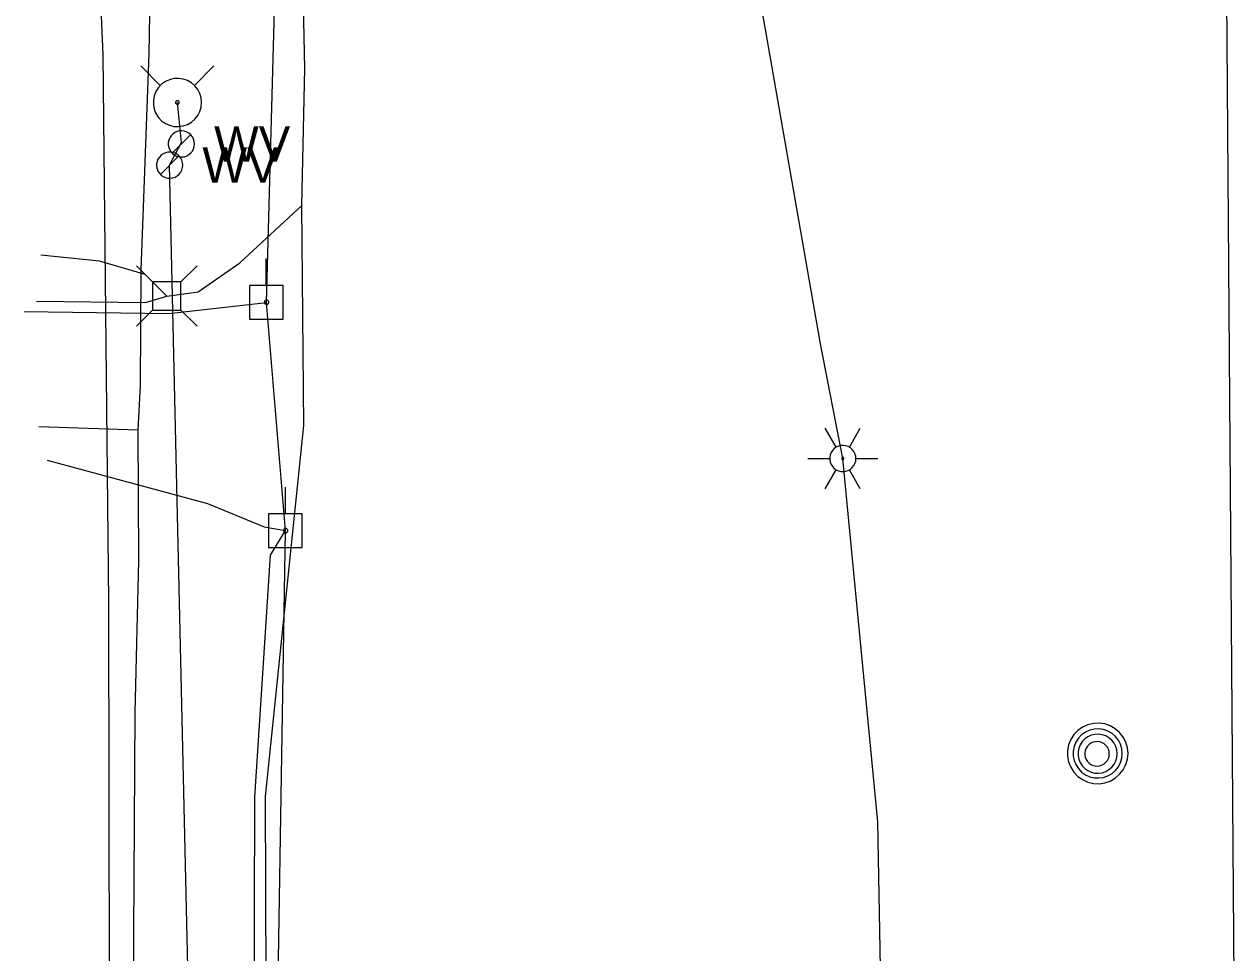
# Model space of a CAD drawing. Extents: x 600849 to 606371, y 330010 to 403088.
# Drawn here: x 602026.7 to 602158.6, y 368230.3 to 368331.3 of the extents above; entities that cross this region are included whole.
import ezdxf

# ---------------------------------------------------------------- set-up
doc = ezdxf.new("R2010")
doc.units = 0
for name, color, linetype in [('E_LTG', 7, 'Continuous'), ('E_UTL_AG_Bold', 7, 'Continuous'), ('E_UTL_E_UG', 7, 'Continuous'), ('E_UTL_EPowerPole', 7, 'Continuous'), ('E_UTL_FO_UG', 7, 'Continuous'), ('E_UTL_G_UG', 7, 'Continuous'), ('E_UTL_MH', 7, 'Continuous'), ('E_UTL_Overhead', 7, 'Continuous'), ('E_UTL_T_UG', 7, 'Continuous'), ('E_UTL_W', 7, 'Continuous'), ('E_UTL_W_UG', 7, 'Continuous'), ('E_UTL_WHydrant', 7, 'Continuous')]:
    doc.layers.add(name, color=color, linetype=linetype)

msp = doc.modelspace()

# ---------------------------------------------------------------- linework, layer by layer
at = {"layer": 'E_LTG'}
for points in [[(602115.11, 368285.3), (602113.92, 368287.36)], [(602116.54, 368285.3), (602117.73, 368287.36)], [(602117.25, 368284.06), (602117.23, 368284.33), (602117.15, 368284.59), (602117.03, 368284.84), (602116.86, 368285.05), (602116.65, 368285.23), (602116.42, 368285.36), (602116.16, 368285.45), (602115.89, 368285.49), (602115.62, 368285.48), (602115.36, 368285.41), (602115.11, 368285.3), (602114.89, 368285.14), (602114.7, 368284.95), (602114.55, 368284.72), (602114.45, 368284.47), (602114.4, 368284.2), (602114.4, 368283.93), (602114.45, 368283.66), (602114.55, 368283.41), (602114.7, 368283.18), (602114.89, 368282.98), (602115.11, 368282.83), (602115.36, 368282.71), (602115.62, 368282.65), (602115.89, 368282.64), (602116.16, 368282.67), (602116.42, 368282.76), (602116.65, 368282.9), (602116.86, 368283.08), (602117.03, 368283.29), (602117.15, 368283.53), (602117.23, 368283.79), (602117.25, 368284.06)], [(602117.25, 368284.06), (602117.23, 368284.33), (602117.15, 368284.59), (602117.03, 368284.84), (602116.86, 368285.05), (602116.65, 368285.23), (602116.42, 368285.36), (602116.16, 368285.45), (602115.89, 368285.49), (602115.62, 368285.48), (602115.36, 368285.41), (602115.11, 368285.3), (602114.89, 368285.14), (602114.7, 368284.95), (602114.55, 368284.72), (602114.45, 368284.47), (602114.4, 368284.2), (602114.4, 368283.93), (602114.45, 368283.66), (602114.55, 368283.41), (602114.7, 368283.18), (602114.89, 368282.98), (602115.11, 368282.83), (602115.36, 368282.71), (602115.62, 368282.65), (602115.89, 368282.64), (602116.16, 368282.67), (602116.42, 368282.76), (602116.65, 368282.9), (602116.86, 368283.08), (602117.03, 368283.29), (602117.15, 368283.53), (602117.23, 368283.79), (602117.25, 368284.06)], [(602117.25, 368284.06), (602117.23, 368284.33), (602117.15, 368284.59), (602117.03, 368284.84), (602116.86, 368285.05), (602116.65, 368285.23), (602116.42, 368285.36), (602116.16, 368285.45), (602115.89, 368285.49), (602115.62, 368285.48), (602115.36, 368285.41), (602115.11, 368285.3), (602114.89, 368285.14), (602114.7, 368284.95), (602114.55, 368284.72), (602114.45, 368284.47), (602114.4, 368284.2), (602114.4, 368283.93), (602114.45, 368283.66), (602114.55, 368283.41), (602114.7, 368283.18), (602114.89, 368282.98), (602115.11, 368282.83), (602115.36, 368282.71), (602115.62, 368282.65), (602115.89, 368282.64), (602116.16, 368282.67), (602116.42, 368282.76), (602116.65, 368282.9), (602116.86, 368283.08), (602117.03, 368283.29), (602117.15, 368283.53), (602117.23, 368283.79), (602117.25, 368284.06)], [(602115.94, 368284.06), (602115.94, 368284.09), (602115.94, 368284.11), (602115.92, 368284.13), (602115.91, 368284.15), (602115.89, 368284.16), (602115.87, 368284.17), (602115.85, 368284.18), (602115.83, 368284.18), (602115.81, 368284.18), (602115.79, 368284.18), (602115.77, 368284.17), (602115.75, 368284.15), (602115.73, 368284.14), (602115.72, 368284.12), (602115.71, 368284.1), (602115.71, 368284.07), (602115.71, 368284.05), (602115.71, 368284.03), (602115.72, 368284.01), (602115.73, 368283.99), (602115.75, 368283.97), (602115.77, 368283.96), (602115.79, 368283.95), (602115.81, 368283.95), (602115.83, 368283.94), (602115.85, 368283.95), (602115.87, 368283.96), (602115.89, 368283.97), (602115.91, 368283.98), (602115.92, 368284), (602115.94, 368284.02), (602115.94, 368284.04), (602115.94, 368284.06)], [(602112.01, 368284.06), (602114.4, 368284.06)], [(602113.92, 368280.76), (602115.11, 368282.83)], [(602117.73, 368280.76), (602116.54, 368282.83)], [(602117.25, 368284.06), (602119.64, 368284.06)]]:
    msp.add_lwpolyline(points, dxfattribs=at)
at = {"layer": 'E_UTL_AG_Bold'}
for points in [[(602040.66, 368303.29), (602038.91, 368305.05)], [(602043.76, 368303.29), (602045.51, 368305.05)], [(602043.76, 368303.29), (602040.66, 368303.29)], [(602040.66, 368303.29), (602040.66, 368300.2)], [(602043.76, 368300.2), (602043.76, 368303.29)], [(602040.66, 368300.2), (602038.91, 368298.45)], [(602040.66, 368300.2), (602043.76, 368300.2)], [(602043.76, 368300.2), (602045.51, 368298.45)]]:
    msp.add_lwpolyline(points, dxfattribs=at)
at = {"layer": 'E_UTL_E_UG'}
for points in [[(602063.62, 367768.81), (602057.04, 367823.28), (602048.82, 367853.83), (602043.14, 367869.22), (602039.3, 367882.31), (602033.93, 367899.89), (602033.03, 367915.58), (602032.85, 367983.69), (602032.6, 367993.25), (602034.38, 368042.58), (602034.61, 368087.2), (602036.4, 368128.48), (602036.06, 368184.31), (602035.9, 368268.45), (602035.28, 368327.99), (602034.44, 368347.59), (602034.75, 368377.79), (602035.59, 368442.38), (602036.65, 368479.27), (602031.91, 368543.82)], [(602051.83, 368177.97), (602068.77, 368178.91), (602104.94, 368180.11), (602120.47, 368178.71), (602120.23, 368212.78), (602119.65, 368244.52), (602115.82, 368284.06), (602113.38, 368296.56), (602102.86, 368356.74), (602097.49, 368400.22), (602096.43, 368407.67), (602096.43, 368424.31), (602097.91, 368459.79), (602098.36, 368508.89), (602098.63, 368509.93)], [(602026.69, 368300.05), (602042.45, 368299.83), (602053.08, 368301.06)], [(602051.83, 368177.97), (602050.75, 368186.69), (602051.72, 368221.41), (602051.8, 368247.21), (602053.51, 368273.53), (602055.16, 368276.21)]]:
    msp.add_lwpolyline(points, dxfattribs=at)
at = {"layer": 'E_UTL_EPowerPole'}
for points in [[(602053.05, 368302.91), (602053.05, 368305.82)], [(602054.89, 368302.91), (602051.21, 368302.91)], [(602051.21, 368302.91), (602051.21, 368299.22)], [(602054.89, 368299.22), (602054.89, 368302.91)], [(602053.32, 368301.06), (602053.32, 368301.11), (602053.3, 368301.15), (602053.28, 368301.19), (602053.25, 368301.23), (602053.22, 368301.26), (602053.18, 368301.28), (602053.14, 368301.3), (602053.09, 368301.3), (602053.05, 368301.3), (602053, 368301.29), (602052.96, 368301.27), (602052.93, 368301.24), (602052.89, 368301.21), (602052.87, 368301.17), (602052.85, 368301.13), (602052.84, 368301.09), (602052.84, 368301.04), (602052.85, 368301), (602052.87, 368300.95), (602052.89, 368300.92), (602052.93, 368300.88), (602052.96, 368300.86), (602053, 368300.84), (602053.05, 368300.83), (602053.09, 368300.83), (602053.14, 368300.83), (602053.18, 368300.85), (602053.22, 368300.87), (602053.25, 368300.9), (602053.28, 368300.94), (602053.3, 368300.98), (602053.32, 368301.02), (602053.32, 368301.06)], [(602051.21, 368299.22), (602054.89, 368299.22)], [(602055.13, 368278.05), (602055.13, 368280.96)], [(602056.97, 368278.05), (602053.29, 368278.05)], [(602053.29, 368278.05), (602053.29, 368274.36)], [(602056.97, 368274.36), (602056.97, 368278.05)], [(602055.4, 368276.21), (602055.4, 368276.26), (602055.38, 368276.3), (602055.36, 368276.34), (602055.33, 368276.38), (602055.3, 368276.41), (602055.26, 368276.43), (602055.22, 368276.44), (602055.17, 368276.45), (602055.13, 368276.45), (602055.08, 368276.44), (602055.04, 368276.42), (602055.01, 368276.39), (602054.97, 368276.36), (602054.95, 368276.32), (602054.93, 368276.28), (602054.92, 368276.23), (602054.92, 368276.19), (602054.93, 368276.15), (602054.95, 368276.1), (602054.97, 368276.06), (602055.01, 368276.03), (602055.04, 368276.01), (602055.08, 368275.99), (602055.13, 368275.98), (602055.17, 368275.97), (602055.22, 368275.98), (602055.26, 368276), (602055.3, 368276.02), (602055.33, 368276.05), (602055.36, 368276.08), (602055.38, 368276.12), (602055.4, 368276.17), (602055.4, 368276.21)], [(602053.29, 368274.36), (602056.97, 368274.36)]]:
    msp.add_lwpolyline(points, dxfattribs=at)
at = {"layer": 'E_UTL_FO_UG'}
msp.add_lwpolyline([(602029.18, 368283.89), (602046.66, 368279.17), (602052.81, 368276.63), (602055.16, 368276.21)], dxfattribs=at)
at = {"layer": 'E_UTL_G_UG'}
for points in [[(602038.62, 368144.1), (602037.43, 368146.16), (602036.17, 368148.99), (602037.69, 368183.72), (602038.58, 368226.28), (602038.77, 368256.42), (602039.18, 368272.97), (602039.09, 368287.15), (602039.36, 368292.01), (602039.42, 368304.58), (602040.29, 368328.1), (602040.63, 368347.43), (602040.79, 368356.26), (602041.08, 368382.58), (602041.26, 368422.12), (602041.55, 368450.67), (602041.34, 368472.06), (602040.31, 368500.65), (602039.52, 368542.31)], [(602039.09, 368287.15), (602028.28, 368287.5)]]:
    msp.add_lwpolyline(points, dxfattribs=at)
at = {"layer": 'E_UTL_MH'}
for points in [[(602146.88, 368251.97), (602146.82, 368252.59), (602146.64, 368253.19), (602146.35, 368253.75), (602145.97, 368254.24), (602145.49, 368254.65), (602144.95, 368254.97), (602144.36, 368255.17), (602143.74, 368255.26), (602143.11, 368255.23), (602142.5, 368255.09), (602141.93, 368254.82), (602141.42, 368254.46), (602140.98, 368254.01), (602140.65, 368253.48), (602140.41, 368252.9), (602140.29, 368252.28), (602140.29, 368251.65), (602140.41, 368251.04), (602140.65, 368250.45), (602140.98, 368249.93), (602141.42, 368249.47), (602141.93, 368249.11), (602142.5, 368248.85), (602143.11, 368248.7), (602143.74, 368248.67), (602144.36, 368248.76), (602144.95, 368248.96), (602145.49, 368249.28), (602145.97, 368249.69), (602146.35, 368250.18), (602146.64, 368250.74), (602146.82, 368251.34), (602146.88, 368251.97)], [(602146.26, 368251.96), (602146.21, 368252.47), (602146.07, 368252.96), (602145.84, 368253.41), (602145.52, 368253.81), (602145.14, 368254.14), (602144.7, 368254.4), (602144.22, 368254.56), (602143.71, 368254.64), (602143.21, 368254.61), (602142.71, 368254.49), (602142.25, 368254.28), (602141.83, 368253.99), (602141.48, 368253.62), (602141.21, 368253.19), (602141.02, 368252.72), (602140.92, 368252.22), (602140.92, 368251.71), (602141.02, 368251.21), (602141.21, 368250.74), (602141.48, 368250.31), (602141.83, 368249.94), (602142.25, 368249.64), (602142.71, 368249.43), (602143.21, 368249.31), (602143.71, 368249.29), (602144.22, 368249.36), (602144.7, 368249.53), (602145.14, 368249.78), (602145.52, 368250.12), (602145.84, 368250.52), (602146.07, 368250.97), (602146.21, 368251.46), (602146.26, 368251.96)], [(602145.7, 368251.93), (602145.66, 368252.34), (602145.55, 368252.72), (602145.36, 368253.08), (602145.11, 368253.4), (602144.81, 368253.67), (602144.46, 368253.87), (602144.07, 368254), (602143.67, 368254.06), (602143.27, 368254.04), (602142.87, 368253.95), (602142.51, 368253.78), (602142.18, 368253.54), (602141.9, 368253.25), (602141.68, 368252.91), (602141.53, 368252.53), (602141.45, 368252.14), (602141.45, 368251.73), (602141.53, 368251.33), (602141.68, 368250.96), (602141.9, 368250.62), (602142.18, 368250.32), (602142.51, 368250.09), (602142.87, 368249.92), (602143.27, 368249.83), (602143.67, 368249.81), (602144.07, 368249.86), (602144.46, 368250), (602144.81, 368250.2), (602145.11, 368250.46), (602145.36, 368250.78), (602145.55, 368251.14), (602145.66, 368251.53), (602145.7, 368251.93)], [(602144.84, 368251.92), (602144.82, 368252.17), (602144.75, 368252.41), (602144.63, 368252.64), (602144.48, 368252.84), (602144.29, 368253), (602144.07, 368253.13), (602143.83, 368253.21), (602143.58, 368253.25), (602143.32, 368253.24), (602143.08, 368253.18), (602142.85, 368253.07), (602142.64, 368252.92), (602142.47, 368252.74), (602142.33, 368252.53), (602142.23, 368252.29), (602142.19, 368252.04), (602142.19, 368251.79), (602142.23, 368251.54), (602142.33, 368251.31), (602142.47, 368251.09), (602142.64, 368250.91), (602142.85, 368250.76), (602143.08, 368250.66), (602143.32, 368250.6), (602143.58, 368250.59), (602143.83, 368250.62), (602144.07, 368250.71), (602144.29, 368250.83), (602144.48, 368251), (602144.63, 368251.2), (602144.75, 368251.42), (602144.82, 368251.67), (602144.84, 368251.92)]]:
    msp.add_lwpolyline(points, dxfattribs=at)
at = {"layer": 'E_UTL_Overhead'}
msp.add_lwpolyline([(602049.62, 366998.37), (602049.43, 367090.32), (602050.33, 367289.54), (602050.21, 367450.04), (602046.65, 367600.38), (602051.29, 367697.52), (602053.8, 367901.24), (602051.89, 368080.89), (602055.16, 368276.21), (602053.08, 368301.06), (602057.62, 368469.75), (602045.39, 368617.17), (602046.06, 368815.09), (602047.67, 369060.69), (602047.72, 369211.87), (602048.36, 369250.01), (602048.54, 369288.25), (602049.4, 369442.5), (602049.76, 369613.32), (602051.08, 369789.61)], dxfattribs=at)
at = {"layer": 'E_UTL_T_UG'}
for points in [[(602051.34, 368009.14), (602051.89, 368080.89), (602055.36, 368086.98), (602053.17, 368186.65), (602052.96, 368247.29), (602057.14, 368287.65), (602056.92, 368311.6), (602057.26, 368326.5), (602055.41, 368414.65), (602056.51, 368455.04), (602056.73, 368477.07), (602056.88, 368545.29), (602056.27, 368673.81), (602055.65, 368695.47), (602057.54, 368813.47), (602059, 368959.42), (602058.48, 369087.55)], [(602028.02, 368301.19), (602039.9, 368301.04), (602042.21, 368301.75), (602045.65, 368302.19), (602050.18, 368305.36), (602056.92, 368311.6)], [(602042.21, 368301.75), (602039.88, 368304.09), (602034.88, 368305.53), (602028.49, 368306.18)]]:
    msp.add_lwpolyline(points, dxfattribs=at)
at = {"layer": 'E_UTL_W'}
for points in [[(602045.23, 368318.3), (602045.2, 368318.57), (602045.13, 368318.83), (602045, 368319.07), (602044.84, 368319.28), (602044.63, 368319.46), (602044.4, 368319.6), (602044.14, 368319.69), (602043.87, 368319.72), (602043.6, 368319.71), (602043.34, 368319.65), (602043.09, 368319.53), (602042.87, 368319.38), (602042.68, 368319.18), (602042.54, 368318.95), (602042.43, 368318.7), (602042.38, 368318.44), (602042.38, 368318.16), (602042.43, 368317.9), (602042.54, 368317.65), (602042.68, 368317.42), (602042.87, 368317.22), (602043.09, 368317.06), (602043.34, 368316.95), (602043.6, 368316.89), (602043.87, 368316.88), (602044.14, 368316.91), (602044.4, 368317), (602044.63, 368317.14), (602044.84, 368317.32), (602045, 368317.53), (602045.13, 368317.77), (602045.2, 368318.03), (602045.23, 368318.3)], [(602042.79, 368317.29), (602044.81, 368319.31)], [(602043.96, 368315.99), (602043.93, 368316.26), (602043.86, 368316.52), (602043.73, 368316.76), (602043.56, 368316.97), (602043.36, 368317.15), (602043.12, 368317.29), (602042.87, 368317.38), (602042.6, 368317.41), (602042.33, 368317.4), (602042.07, 368317.34), (602041.82, 368317.23), (602041.6, 368317.07), (602041.41, 368316.87), (602041.26, 368316.64), (602041.16, 368316.39), (602041.11, 368316.13), (602041.11, 368315.85), (602041.16, 368315.59), (602041.26, 368315.34), (602041.41, 368315.11), (602041.6, 368314.91), (602041.82, 368314.76), (602042.07, 368314.64), (602042.33, 368314.58), (602042.6, 368314.57), (602042.87, 368314.6), (602043.12, 368314.69), (602043.36, 368314.83), (602043.56, 368315.01), (602043.73, 368315.22), (602043.86, 368315.46), (602043.93, 368315.72), (602043.96, 368315.99)], [(602041.52, 368314.98), (602043.54, 368317)]]:
    msp.add_lwpolyline(points, dxfattribs=at)
at = {"layer": 'E_UTL_W_UG'}
for points in [[(602152.75, 366995.85), (602154.04, 367120.41), (602154.82, 367274.91), (602154.85, 367280.06), (602155.51, 367346.25), (602155.3, 367427.76), (602153.59, 367525.35), (602155.62, 367569.03), (602154.98, 367573.69), (602152.27, 367596.21), (602153.25, 367736.28), (602154.14, 367843.75), (602155.2, 367981.06), (602156.64, 368132.29), (602156.41, 368137.78), (602158.61, 368205.69), (602157.53, 368347.32), (602155.12, 368429.53), (602155.41, 368532.9), (602154.38, 368609.08)], [(602046.65, 368138.29), (602046.77, 368140.27), (602045.53, 368184.29), (602042.53, 368315.99), (602043.81, 368318.45), (602043.37, 368322.81)]]:
    msp.add_lwpolyline(points, dxfattribs=at)
at = {"layer": 'E_UTL_WHydrant'}
for points in [[(602041.54, 368324.64), (602039.39, 368326.79)], [(602045.21, 368324.64), (602047.35, 368326.79)], [(602045.99, 368322.81), (602045.95, 368323.31), (602045.81, 368323.78), (602045.58, 368324.23), (602045.27, 368324.62), (602044.89, 368324.95), (602044.46, 368325.2), (602043.99, 368325.36), (602043.5, 368325.43), (602043, 368325.41), (602042.51, 368325.29), (602042.06, 368325.08), (602041.65, 368324.79), (602041.31, 368324.43), (602041.04, 368324.01), (602040.85, 368323.55), (602040.76, 368323.06), (602040.76, 368322.56), (602040.85, 368322.07), (602041.04, 368321.61), (602041.31, 368321.19), (602041.65, 368320.83), (602042.06, 368320.54), (602042.51, 368320.33), (602043, 368320.21), (602043.5, 368320.19), (602043.99, 368320.26), (602044.46, 368320.42), (602044.89, 368320.67), (602045.27, 368321), (602045.58, 368321.39), (602045.81, 368321.83), (602045.95, 368322.31), (602045.99, 368322.81)], [(602043.57, 368322.81), (602043.57, 368322.85), (602043.56, 368322.88), (602043.54, 368322.92), (602043.52, 368322.95), (602043.49, 368322.97), (602043.45, 368322.99), (602043.42, 368323), (602043.38, 368323.01), (602043.34, 368323.01), (602043.31, 368323), (602043.27, 368322.98), (602043.24, 368322.96), (602043.21, 368322.93), (602043.19, 368322.9), (602043.18, 368322.87), (602043.17, 368322.83), (602043.17, 368322.79), (602043.18, 368322.75), (602043.19, 368322.72), (602043.21, 368322.69), (602043.24, 368322.66), (602043.27, 368322.64), (602043.31, 368322.62), (602043.34, 368322.61), (602043.38, 368322.61), (602043.42, 368322.61), (602043.45, 368322.63), (602043.49, 368322.65), (602043.52, 368322.67), (602043.54, 368322.7), (602043.56, 368322.74), (602043.57, 368322.77), (602043.57, 368322.81)]]:
    msp.add_lwpolyline(points, dxfattribs=at)

# ---------------------------------------------------------------- texts
at = {"layer": 'E_UTL_W'}
for p in [(602047.37, 368316.37), (602046.1, 368314.07)]:
    msp.add_text('WV', height=3.85, dxfattribs=at).set_placement(p)

doc.saveas('drawing.dxf')
